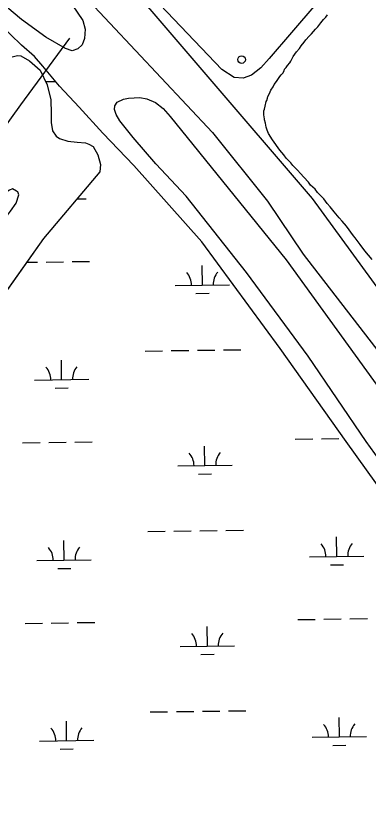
# Model space of a CAD drawing. Extents: x 3767014 to 3805179, y 361544 to 387384.
# Drawn here: x 3790112 to 3790761, y 370836 to 372277 of the extents above; entities that cross this region are included whole.
import ezdxf

# ---------------------------------------------------------------- set-up
doc = ezdxf.new("R2010")
doc.units = 0
for name, color, linetype in [('V-LEVE-TOET', 7, 'Continuous'), ('V-RIVR-EDGE', 7, 'Continuous'), ('V-SITE-OTLN', 7, 'Continuous'), ('V-SITE-VEGE', 7, 'Continuous'), ('V-TOPO-GNAM-IDEN', 7, 'Continuous'), ('V-TOPO-SHOR', 7, 'Continuous'), ('V-UTIL-LINE', 7, 'Continuous'), ('V-WETL-SWMP', 7, 'Continuous')]:
    doc.layers.add(name, color=color, linetype=linetype)

msp = doc.modelspace()

# ---------------------------------------------------------------- linework, layer by layer
at = {"layer": 'V-LEVE-TOET'}
for points in [[(3790192.676, 372324.322), (3790208.802, 372310.893), (3790215.866, 372297.09), (3790235.521, 372267.976), (3790239.428, 372252.208), (3790238.605, 372235.267), (3790233.851, 372223.456), (3790225.956, 372215.987), (3790215.704, 372212.067), (3790203.5, 372216.823), (3790167.295, 372237.78), (3790122.446, 372270.181), (3790071.318, 372313.232), (3790050.676, 372333.088), (3790039.576, 372348.325)], [(3791182.731, 370896.524), (3791065.276, 371065.795), (3790908.127, 371282.429), (3790756.876, 371492.353), (3790650.034, 371649.387), (3790536.488, 371803.678), (3790425.673, 371944.172), (3790369.851, 372004.177), (3790328.186, 372052.727), (3790303.428, 372083.51), (3790296.36, 372094.95), (3790293.622, 372104.019), (3790294.032, 372111.109), (3790298.378, 372117.405), (3790310.209, 372123.29), (3790319.276, 372125.24), (3790340.165, 372126.01), (3790353.164, 372124.013), (3790369.302, 372117.282), (3790383.071, 372106.22), (3790395.863, 372091.018)], [(3790395.863, 372091.018), (3790609.248, 371826.904), (3790931.199, 371382.574), (3791263.397, 370930.326), (3791417.677, 370715.28)]]:
    msp.add_lwpolyline(points, dxfattribs=at)
at = {"layer": 'V-RIVR-EDGE'}
msp.add_spline([(3785266.865, 377529.211), (3785342.8, 377494.248), (3785391.258, 377467.439), (3785439.72, 377442.249), (3785475.246, 377418.707), (3785525.316, 377389.469), (3785575.383, 377359.422), (3785621.413, 377331.811), (3785722.351, 377269.288), (3785796.661, 377231.094), (3785852.385, 377199.415), (3785928.324, 377166.069), (3785964.678, 377149.804), (3786028.506, 377124.576), (3786060.018, 377113.175), (3786092.316, 377092.068), (3786117.34, 377073.405), (3786135.083, 377053.143), (3786154.458, 377039.347), (3786176.258, 377024.735), (3786206.946, 377006.867), (3786256.211, 376979.248), (3786328.098, 376942.677), (3786374.949, 376919.917), (3786491.265, 376862.208), (3786553.467, 376833.749), (3786619.713, 376805.279), (3786729.589, 376759.718), (3786796.656, 376736.099), (3786845.136, 376718.187), (3786867.767, 376712.469), (3787003.51, 376661.992), (3787089.16, 376631.048), (3787163.496, 376603.367), (3787230.559, 376578.13), (3787257.223, 376568.359), (3787300.044, 376551.27), (3787354.992, 376532.533), (3787409.127, 376512.181), (3787544.074, 376466.558), (3787612.756, 376442.126), (3787657.197, 376425.841), (3787730.724, 376398.162), (3787781.63, 376380.244), (3787834.96, 376361.511), (3787891.524, 376341.961), (3787940, 376322.432), (3787998.976, 376297.215), (3788050.697, 376281.721), (3788117.768, 376259.719), (3788176.757, 376240.164), (3788221.198, 376223.879), (3788259.981, 376209.226), (3788406.252, 376164.383), (3788541.215, 376125.23), (3788606.67, 376104.041), (3788679.39, 376077.173), (3788748.889, 376055.974), (3788871.693, 376005.528), (3788969.454, 375966.467), (3789047.013, 375933.926), (3789119.723, 375903.014), (3789155.253, 375881.09), (3789182.716, 375867.274), (3789214.225, 375854.256), (3789257.04, 375834.74), (3789281.286, 375828.21), (3789303.105, 375821.686), (3789328.955, 375809.491), (3789367.724, 375789.177), (3789414.577, 375767.225), (3789468.708, 375745.255), (3789509.105, 375728.981), (3789555.157, 375710.266), (3789585.849, 375694.015), (3789620.578, 375675.328), (3789681.97, 375646.062), (3789753.859, 375610.3), (3789792.633, 375591.603), (3789842.712, 375566.408), (3789897.64, 375539.584), (3789938.019, 375516.03), (3789968.727, 375506.25), (3790004.289, 375497.265), (3790030.972, 375494.773), (3790047.128, 375487.455), (3790077.007, 375469.589), (3790124.633, 375433.077), (3790192.442, 375382.768), (3790252.165, 375332.478), (3790290.91, 375302.459), (3790337.741, 375271.611), (3790406.357, 375220.491), (3790469.329, 375175.855), (3790570.248, 375106.054), (3790647.751, 375050.868), (3790691.367, 375028.115), (3790744.667, 374997.251), (3790806.838, 374955.852), (3790873.863, 374915.249), (3790932, 374877.903), (3791002.231, 374825.97), (3791052.265, 374782.175), (3791082.927, 374753.793), (3791131.331, 374705.149), (3791170.05, 374664.616), (3791192.631, 374638.681), (3791220.891, 374620.01), (3791288.67, 374557.569), (3791322.577, 374533.223), (3791362.944, 374504.817), (3791396.042, 374480.473), (3791434.785, 374449.645), (3791482.407, 374411.517), (3791534.052, 374365.291), (3791646.192, 374254.216), (3791707.514, 374196.644), (3791738.968, 374161.791), (3791773.65, 374123.694), (3791803.497, 374092.888), (3791829.321, 374070.18), (3791830.912, 374059.662), (3791837.316, 374032.958), (3791849.409, 374017.562), (3791884.123, 373992.405), (3791930.977, 373971.262), (3791954.393, 373955.838), (3791993.134, 373924.202), (3792026.979, 373874.785), (3792047.912, 373836.722), (3792063.186, 373799.482), (3792086.509, 373746.857), (3792112.249, 373690.181), (3792141.261, 373648.864), (3792158.993, 373624.558), (3792177.552, 373607.528), (3792214.702, 373586.409), (3792255.083, 373563.665), (3792301.119, 373538.48), (3792346.34, 373510.871), (3792382.671, 373485.71), (3792422.225, 373455.689), (3792479.537, 373411.875), (3792548.144, 373356.711), (3792619.168, 373298.307), (3792672.431, 373252.077), (3792709.534, 373212.357), (3792750.656, 373162.113), (3792839.385, 373068.08), (3792888.572, 373008.92), (3792945.027, 372945.699), (3792999.062, 372884.91), (3793053.898, 372820.884), (3793149.89, 372720.363), (3793208.761, 372653.092), (3793261.195, 372598.777), (3793315.232, 372538.796), (3793358.792, 372493.399), (3793409.592, 372432.618), (3793462.809, 372367.787), (3793498.283, 372323.219), (3793536.997, 372280.26), (3793578.124, 372232.443), (3793604.724, 372196.792), (3793668.438, 372125.466), (3793703.128, 372090.604), (3793760.41, 372034.66), (3793806.384, 371984.404), (3793839.438, 371942.268), (3793939.427, 371823.136), (3793981.333, 371763.186), (3794029.674, 371688.662), (3794050.609, 371651.408), (3794073.177, 371620.62), (3794178.796, 371488.535), (3794237.625, 371404.28), (3794268.243, 371358.106), (3794301.293, 371314.353), (3794332.724, 371269.794), (3794395.613, 371192), (3794429.476, 371149.862), (3794472.201, 371093.953), (3794523.788, 371024.274), (3794601.175, 370922.181), (3794640.679, 370871.942), (3794687.421, 370805.509), (3794733.389, 370752.828), (3794829.339, 370635.323), (3794895.463, 370557.521), (3794959.948, 370470.826), (3795013.158, 370403.569), (3795070.394, 370329.023), (3795159.854, 370203.448), (3795225.98, 370126.454), (3795296.13, 370041.363), (3795379.18, 369940.065), (3795459.001, 369841.201), (3795508.163, 369772.337), (3795554.103, 369708.333), (3795661.315, 369566.538), (3795715.338, 369500.897), (3795762.105, 369444.169), (3795798.366, 369390.703), (3795915.247, 369234.327), (3795963.601, 369165.465), (3796028.082, 369077.153), (3796043.387, 369052.853), (3796054.672, 369037.459), (3796077.242, 369007.48), (3796148.213, 368927.239), (3796183.677, 368878.627), (3796226.382, 368814.631), (3796275.531, 368740.105), (3796314.222, 368688.25), (3796353.714, 368633.158), (3796401.268, 368567.533), (3796456.873, 368487.33), (3796513.292, 368409.551), (3796545.533, 368365.8), (3796626.113, 368246.716), (3796670.449, 368188.377), (3796704.298, 368140.578), (3796751.041, 368074.145), (3796787.308, 368023.105), (3796838.907, 367958.278), (3796844.528, 367942.09), (3796845.295, 367925.104), (3796846.094, 367921.059), (3796852.559, 367919.425), (3796863.071, 367918.59), (3796875.166, 367904.003), (3796903.398, 367874.01), (3796931.629, 367844.017), (3796952.579, 367812.424), (3796982.392, 367767.87), (3797007.371, 367730.606), (3797037.194, 367690.095), (3797062.185, 367657.684), (3797075.869, 367631.77), (3797095.223, 367609.078), (3797126.665, 367569.372), (3797156.484, 367527.244), (3797212.099, 367451.085), (3797254.808, 367388.706), (3797302.183, 367327.228)], degree=3, dxfattribs=at)
at = {"layer": 'V-SITE-OTLN'}
msp.add_lwpolyline([(3790998.454, 373713.558), (3791182.172, 373478.972), (3791338.461, 373216.552), (3791354.662, 373162.835), (3791326.107, 373098.161), (3791163.082, 372906.927), (3790832.236, 372495), (3790619.095, 372245.98), (3790578.468, 372198.169), (3790562.643, 372180.835), (3790545.774, 372167.714), (3790530.502, 372161.957), (3790513.661, 372163.042), (3790491.062, 372177.827), (3790314.612, 372363.978), (3790176.505, 372512.152), (3790169.683, 372521.643), (3790171.279, 372529.007), (3790177.087, 372538.467), (3790178.162, 372549.518), (3790170.292, 372561.114), (3790043.678, 372669.793)], dxfattribs=at)
at = {"layer": 'V-SITE-VEGE'}
for points in [[(3790579.126, 372133.469), (3790581.243, 372139.779), (3790585.466, 372146.087), (3790587.582, 372150.291), (3790591.803, 372155.546), (3790593.916, 372159.751), (3790598.137, 372165.006), (3790600.249, 372168.16), (3790603.411, 372171.312), (3790605.527, 372175.517), (3790606.585, 372178.672), (3790609.752, 372181.824), (3790611.861, 372184.976), (3790616.084, 372190.231), (3790618.195, 372193.385), (3790622.423, 372201.796), (3790628.757, 372210.203), (3790634.033, 372216.509), (3790637.201, 372221.764), (3790642.479, 372228.07), (3790645.645, 372232.273), (3790651.975, 372239.627), (3790656.196, 372243.828), (3790663.579, 372252.235), (3790667.798, 372256.437), (3790673.078, 372263.793), (3790678.353, 372270.099), (3790682.572, 372274.3), (3790685.738, 372278.504)], [(3790767.955, 371827.821), (3790754.306, 371843.64), (3790745.909, 371855.238), (3790736.461, 371867.886), (3790733.309, 371871.051), (3790720.716, 371888.971), (3790712.315, 371898.461), (3790707.064, 371904.789), (3790697.613, 371915.334), (3790690.265, 371924.823), (3790685.016, 371931.149), (3790678.718, 371939.583), (3790667.163, 371951.187), (3790662.967, 371957.511), (3790654.56, 371964.896), (3790650.361, 371970.168), (3790641.96, 371979.658), (3790635.659, 371985.986), (3790630.408, 371992.315), (3790622.005, 372000.752), (3790617.804, 372006.024), (3790609.401, 372014.462), (3790605.205, 372020.786), (3790597.855, 372029.222), (3790584.211, 372048.196), (3790576.867, 372059.79), (3790574.774, 372066.11), (3790572.681, 372071.378), (3790571.642, 372078.749), (3790569.551, 372085.069), (3790569.555, 372087.174), (3790568.517, 372094.545), (3790568.534, 372101.911), (3790569.592, 372105.067), (3790570.655, 372110.329), (3790572.779, 372118.746), (3790573.836, 372120.847), (3790574.897, 372125.056), (3790575.955, 372128.212), (3790579.126, 372133.469)]]:
    msp.add_lwpolyline(points, dxfattribs=at)
at = {"layer": 'V-TOPO-GNAM-IDEN'}
msp.add_circle((3790527.44, 372196.196), 7.104, dxfattribs=at)
at = {"layer": 'V-TOPO-SHOR'}
for points in [[(3791528.634, 370750.549), (3791273.961, 371093.876), (3790973.827, 371506.468), (3790657.775, 371940.373), (3790258.941, 372406.375), (3789899.45, 372784.127), (3789596.112, 373118.434), (3789335.975, 373393.368), (3789128.949, 373621.824), (3788899.895, 373857.166), (3788811.892, 373937.919), (3788793.685, 373954.68), (3788762.556, 373970.705), (3788748.885, 373976.814), (3788745.846, 373977.58), (3788721.612, 374008.556)], [(3788723.742, 373947.225), (3788754.081, 373916.757), (3788769.222, 373887.841), (3788789.676, 373854.356), (3789077.874, 373550.482), (3789356.206, 373252.709), (3789644.378, 372936.674), (3789961.408, 372606.897), (3790117.634, 372438.592), (3790237.468, 372314.451), (3790474.088, 372061.609), (3790574.915, 371935.225), (3790640.84, 371837.797), (3790803.058, 371626.917), (3791004.653, 371345.265), (3791178.205, 371100.917), (3791456.354, 370716.495)], [(3790105.3, 372201.043), (3790114.779, 372203.392), (3790121.095, 372203.377), (3790136.862, 372193.873), (3790156.562, 372176.465), (3790169.925, 372149.597), (3790176.184, 372121.953), (3790176.919, 372096.689), (3790176.886, 372080.112), (3790179.223, 372065.109), (3790186.305, 372054.832), (3790192.613, 372050.871), (3790207.602, 372046.103), (3790224.965, 372043.699), (3790239.963, 372042.878), (3790246.273, 372040.498), (3790254.157, 372035.745), (3790262.808, 372020.727), (3790267.508, 372002.561), (3790266.689, 371989.142), (3790163.019, 371866.207), (3790011.797, 371653.379)], [(3789465.911, 371084.553), (3789463.535, 371080.611), (3789464.315, 371076.662), (3789471.408, 371070.332), (3789479.294, 371067.157), (3789491.935, 371071.079), (3789508.536, 371082.095), (3789742.096, 371409.22), (3789962.205, 371721.373), (3790044.553, 371840.402), (3790102.339, 371916.856), (3790112.634, 371931.833), (3790117.402, 371946.825), (3790115.833, 371952.352), (3790113.47, 371953.937), (3790105.583, 371957.9), (3790100.051, 371955.543), (3790089.775, 371948.461), (3789963.108, 371775.839), (3789773.101, 371513.359), (3789600.495, 371268.207), (3789465.911, 371084.553)]]:
    msp.add_lwpolyline(points, dxfattribs=at)
at = {"layer": 'V-UTIL-LINE'}
msp.add_lwpolyline([(3790210.899, 372235.541), (3790120.812, 372112.756), (3790082.328, 372060.507), (3790061.334, 372030.027), (3790026.352, 371983.875), (3790004.477, 371949.907)], dxfattribs=at)
at = {"layer": 'V-WETL-SWMP'}
for p, q in [((3790122.63, 372222.703), (3790081.341, 372261.795)), ((3790146.62, 372201.771), (3790122.63, 372222.703)), ((3790105.297, 372201.04), (3790114.775, 372203.389)), ((3790114.775, 372203.389), (3790121.091, 372203.375)), ((3790121.091, 372203.375), (3790136.859, 372193.87)), ((3790161.556, 372184.011), (3790146.62, 372201.771)), ((3790136.859, 372193.87), (3790156.559, 372176.461)), ((3790192.213, 372147.305), (3790161.556, 372184.011)), ((3790156.559, 372176.461), (3790169.923, 372149.593)), ((3790166.844, 372155.783), (3790184.923, 372156.034)), ((3790169.923, 372149.593), (3790176.181, 372121.95)), ((3790228.772, 372108.222), (3790192.213, 372147.305)), ((3790176.181, 372121.95), (3790176.917, 372096.687)), ((3790272.013, 372060.852), (3790228.772, 372108.222)), ((3790176.917, 372096.687), (3790176.883, 372080.109)), ((3790176.883, 372080.109), (3790179.22, 372065.107)), ((3790179.22, 372065.107), (3790186.303, 372054.829)), ((3790186.303, 372054.829), (3790192.61, 372050.868)), ((3790329.02, 372001.24), (3790272.013, 372060.852)), ((3790192.61, 372050.868), (3790207.599, 372046.1)), ((3790207.599, 372046.1), (3790224.962, 372043.696)), ((3790224.962, 372043.696), (3790239.959, 372042.875)), ((3790239.959, 372042.875), (3790246.269, 372040.494)), ((3790246.269, 372040.494), (3790254.154, 372035.741)), ((3790254.154, 372035.741), (3790262.806, 372020.724)), ((3790262.806, 372020.724), (3790267.505, 372002.557)), ((3790267.505, 372002.557), (3790266.687, 371989.139)), ((3790454.018, 371860.32), (3790329.02, 372001.24)), ((3790266.687, 371989.139), (3790163.017, 371866.206)), ((3790224.676, 371939.322), (3790241.626, 371939.558)), ((3790163.017, 371866.206), (3790011.795, 371653.377)), ((3790598.6, 371663.412), (3790454.018, 371860.32)), ((3790167.829, 371823.089), (3790199.826, 371823.534)), ((3790215.824, 371823.756), (3790247.821, 371824.201)), ((3790132.028, 371822.592), (3790151.83, 371822.867)), ((3790455.29, 371780.648), (3790454.79, 371816.645)), ((3790405.295, 371779.954), (3790505.285, 371781.343)), ((3790443.505, 371765.052), (3790467.503, 371765.385)), ((3790350.124, 371659.105), (3790382.121, 371659.549)), ((3790398.119, 371659.771), (3790430.116, 371660.216)), ((3790446.115, 371660.438), (3790478.112, 371660.883)), ((3790494.11, 371661.105), (3790526.107, 371661.549)), ((3790719.992, 371492.556), (3790598.6, 371663.412)), ((3790196.252, 371606.22), (3790195.752, 371642.217)), ((3790146.257, 371605.526), (3790246.247, 371606.915)), ((3790184.468, 371590.624), (3790208.465, 371590.958)), ((3790626.314, 371496.751), (3790658.311, 371497.196)), ((3790674.309, 371497.418), (3790706.306, 371497.863)), ((3790846.883, 371314.598), (3790719.992, 371492.556)), ((3790124.455, 371489.78), (3790156.452, 371490.224)), ((3790172.45, 371490.447), (3790204.447, 371490.891)), ((3790220.445, 371491.113), (3790252.442, 371491.558)), ((3790459.911, 371448.005), (3790459.411, 371484.002)), ((3790409.916, 371447.311), (3790509.906, 371448.7)), ((3790448.127, 371432.409), (3790472.124, 371432.743)), ((3790354.746, 371326.462), (3790386.742, 371326.906)), ((3790402.741, 371327.129), (3790434.738, 371327.573)), ((3790450.736, 371327.795), (3790482.733, 371328.24)), ((3790498.731, 371328.462), (3790530.728, 371328.907)), ((3790200.874, 371273.578), (3790200.373, 371309.574)), ((3790702.732, 371280.549), (3790702.232, 371316.546)), ((3790652.737, 371279.855), (3790752.728, 371281.244)), ((3790150.878, 371272.883), (3790250.869, 371274.272)), ((3790690.948, 371264.953), (3790714.946, 371265.286)), ((3790189.089, 371257.982), (3790213.087, 371258.315)), ((3790630.935, 371164.109), (3790662.932, 371164.553)), ((3790678.931, 371164.775), (3790710.927, 371165.22)), ((3790726.926, 371165.442), (3790758.923, 371165.887)), ((3790129.076, 371157.137), (3790161.073, 371157.582)), ((3790177.072, 371157.804), (3790209.068, 371158.248)), ((3790225.067, 371158.471), (3790257.064, 371158.915)), ((3790464.533, 371115.363), (3790464.032, 371151.359)), ((3790414.537, 371114.668), (3790514.528, 371116.057)), ((3790452.748, 371099.767), (3790476.746, 371100.1)), ((3790359.367, 370993.819), (3790391.364, 370994.264)), ((3790407.362, 370994.486), (3790439.359, 370994.931)), ((3790455.358, 370995.153), (3790487.354, 370995.597)), ((3790503.353, 370995.819), (3790535.35, 370996.264)), ((3790205.495, 370940.935), (3790204.995, 370976.932)), ((3790707.354, 370947.906), (3790706.854, 370983.903)), ((3790657.359, 370947.212), (3790757.349, 370948.601)), ((3790155.5, 370940.241), (3790255.49, 370941.63)), ((3790695.569, 370932.31), (3790719.567, 370932.644)), ((3790193.71, 370925.339), (3790217.708, 370925.672))]:
    msp.add_line(p, q, dxfattribs=at)
for centre, start, end in [((3790400.046, 371780.356), 0.024037, 41.567695), ((3790510.521, 371781.89), 140.024035, 181.567693), ((3790141.008, 371605.928), 0.024037, 41.567695), ((3790251.483, 371607.462), 140.024035, 181.567693), ((3790404.667, 371447.713), 0.024037, 41.567695), ((3790515.142, 371449.247), 140.024035, 181.567693), ((3790145.629, 371273.285), 0.024037, 41.567695), ((3790256.104, 371274.82), 140.024035, 181.567693), ((3790647.488, 371280.257), 0.024037, 41.567695), ((3790757.963, 371281.791), 140.024035, 181.567693), ((3790409.288, 371115.07), 0.024037, 41.567695), ((3790519.763, 371116.605), 140.024035, 181.567693), ((3790150.251, 370940.642), 0.024037, 41.567695), ((3790260.726, 370942.177), 140.024035, 181.567693), ((3790652.11, 370947.614), 0.024037, 41.567695), ((3790762.585, 370949.149), 140.024035, 181.567693)]:
    msp.add_arc(centre, 35.246, start, end, dxfattribs=at)

doc.saveas('drawing.dxf')
